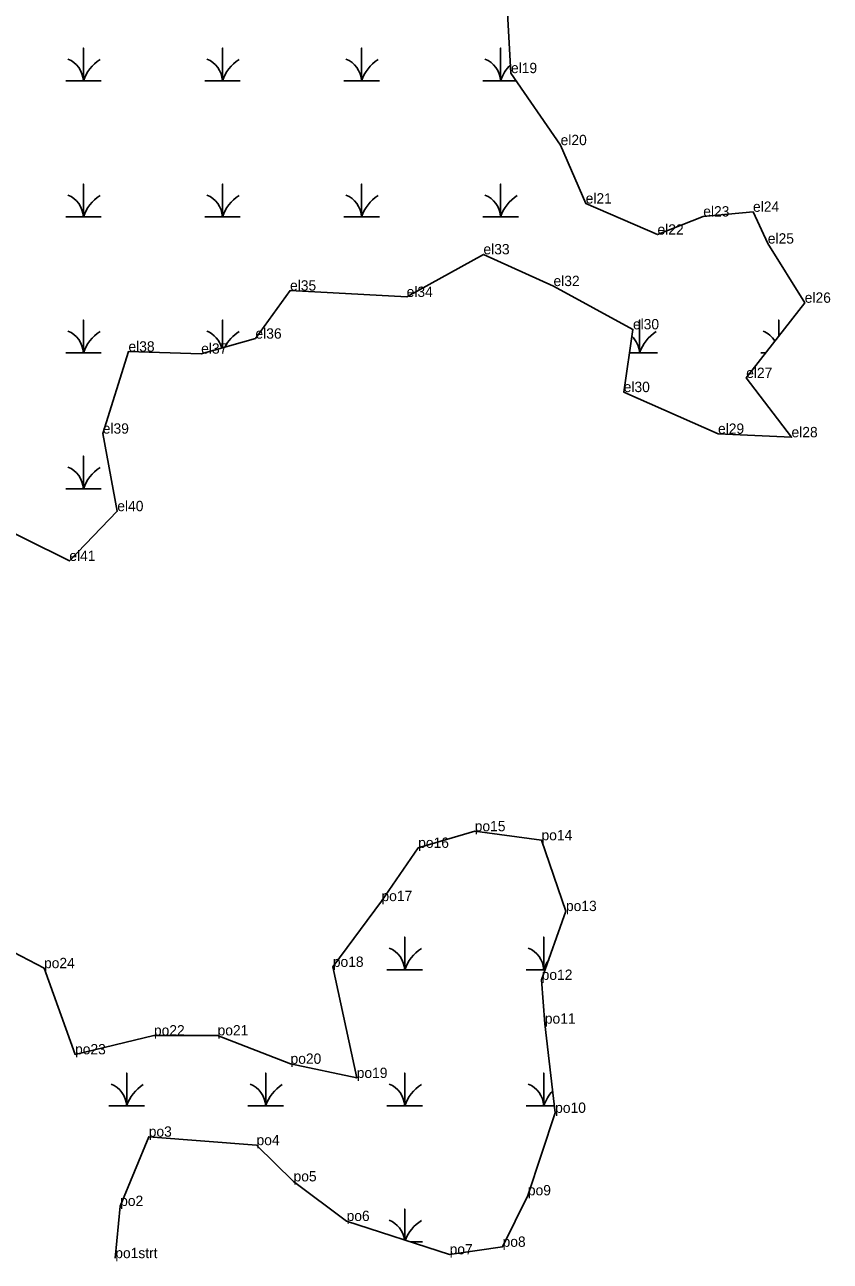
# Model space of a CAD drawing. Extents: x 2072529 to 2268796, y 436423 to 470406.
# Drawn here: x 2244523 to 2244913, y 440253 to 440851 of the extents above; entities that cross this region are included whole.
import ezdxf

# ---------------------------------------------------------------- set-up
doc = ezdxf.new("R2010")
doc.units = 0
for name, color, linetype in [('Exist Environmental Wetland Boundary Cogo Comment', 7, 'Continuous'), ('Exist Environmental Wetland Boundary Cogo Point CELL', 7, 'Continuous'), ('Old_Level_20', 7, 'Continuous')]:
    doc.layers.add(name, color=color, linetype=linetype)

msp = doc.modelspace()

# ---------------------------------------------------------------- linework, layer by layer
at = {"layer": 'Exist Environmental Wetland Boundary Cogo Point CELL'}
for points in [[(2244542.74, 440824.29), (2244551.34, 440824.29), (2244551.34, 440840.08), (2244551.34, 440824.29), (2244559.94, 440824.29)], [(2244609.99, 440824.29), (2244618.59, 440824.29), (2244618.59, 440840.08), (2244618.59, 440824.29), (2244627.19, 440824.29)], [(2244677.24, 440824.29), (2244685.84, 440824.29), (2244685.84, 440840.08), (2244685.84, 440824.29), (2244694.44, 440824.29)], [(2244744.49, 440824.29), (2244753.09, 440824.29), (2244753.09, 440840.08), (2244753.09, 440824.29), (2244760.64, 440824.29)], [(2244542.74, 440758.49), (2244551.34, 440758.49), (2244551.34, 440774.28), (2244551.34, 440758.49), (2244559.94, 440758.49)], [(2244609.99, 440758.49), (2244618.59, 440758.49), (2244618.59, 440774.28), (2244618.59, 440758.49), (2244627.19, 440758.49)], [(2244677.24, 440758.49), (2244685.84, 440758.49), (2244685.84, 440774.28), (2244685.84, 440758.49), (2244694.44, 440758.49)], [(2244744.49, 440758.49), (2244753.09, 440758.49), (2244753.09, 440774.28), (2244753.09, 440758.49), (2244761.69, 440758.49)], [(2244542.74, 440692.69), (2244551.34, 440692.69), (2244551.34, 440708.48), (2244551.34, 440692.69), (2244559.94, 440692.69)], [(2244618.59, 440695.07), (2244618.59, 440708.48), (2244618.59, 440695.07)], [(2244815.43, 440692.69), (2244820.34, 440692.69), (2244820.34, 440708.48), (2244820.34, 440692.69), (2244828.94, 440692.69)], [(2244887.59, 440700.66), (2244887.59, 440708.48), (2244887.59, 440700.66)], [(2244609.99, 440692.69), (2244610.04, 440692.69)], [(2244878.99, 440692.69), (2244881.39, 440692.69)], [(2244542.74, 440626.89), (2244551.34, 440626.89), (2244551.34, 440642.68), (2244551.34, 440626.89), (2244559.94, 440626.89)], [(2244698.14, 440394.22), (2244706.75, 440394.22), (2244706.75, 440410), (2244706.75, 440394.22), (2244715.35, 440394.22)], [(2244765.39, 440394.22), (2244774, 440394.22), (2244774, 440410), (2244774, 440394.22), (2244774.7, 440394.22)], [(2244563.64, 440328.42), (2244572.25, 440328.42), (2244572.25, 440344.2), (2244572.25, 440328.42), (2244580.85, 440328.42)], [(2244630.89, 440328.42), (2244639.5, 440328.42), (2244639.5, 440344.2), (2244639.5, 440328.42), (2244648.1, 440328.42)], [(2244698.14, 440328.42), (2244706.75, 440328.42), (2244706.75, 440344.2), (2244706.75, 440328.42), (2244715.35, 440328.42)], [(2244765.39, 440328.42), (2244774, 440328.42), (2244774, 440344.2), (2244774, 440328.42), (2244779.06, 440328.42)], [(2244706.75, 440263.52), (2244706.75, 440278.4), (2244706.75, 440263.52)], [(2244709.54, 440262.62), (2244715.35, 440262.62)]]:
    msp.add_lwpolyline(points, dxfattribs=at)
for centre, radius, start, end in [((2244539.07, 440823.41), 12.3, 4.14034, 67.53497), ((2244569.58, 440818.23), 19.22, 122.12745, 161.62219), ((2244606.32, 440823.41), 12.3, 4.14034, 67.53497), ((2244636.83, 440818.23), 19.22, 122.12745, 161.62219), ((2244673.57, 440823.41), 12.3, 4.14034, 67.53497), ((2244704.08, 440818.23), 19.22, 122.12745, 161.62219), ((2244740.82, 440823.41), 12.3, 4.14034, 67.53497), ((2244771.33, 440818.23), 19.22, 134.38401, 161.62219), ((2244539.07, 440757.61), 12.3, 4.14034, 67.53497), ((2244569.58, 440752.43), 19.22, 122.12745, 161.62219), ((2244606.32, 440757.61), 12.3, 4.14034, 67.53497), ((2244636.83, 440752.43), 19.22, 122.12745, 161.62219), ((2244673.57, 440757.61), 12.3, 4.14034, 67.53497), ((2244704.08, 440752.43), 19.22, 122.12745, 161.62219), ((2244740.82, 440757.61), 12.3, 4.14034, 67.53497), ((2244771.33, 440752.43), 19.22, 122.12745, 161.62219), ((2244539.07, 440691.81), 12.3, 4.14034, 67.53497), ((2244569.58, 440686.63), 19.22, 122.12745, 161.62219), ((2244606.32, 440691.81), 12.3, 14.87189, 67.53497), ((2244636.83, 440686.63), 19.22, 122.12745, 152.93256), ((2244808.07, 440691.81), 12.3, 4.14034, 46.11255), ((2244838.58, 440686.63), 19.22, 122.12745, 161.62219), ((2244875.32, 440691.81), 12.3, 31.92828, 67.53497), ((2244539.07, 440626.01), 12.3, 4.14034, 67.53497), ((2244569.58, 440620.83), 19.22, 122.12745, 161.62219), ((2244694.48, 440393.33), 12.3, 4.14034, 67.53497), ((2244724.99, 440388.16), 19.22, 122.12745, 161.62219), ((2244761.73, 440393.33), 12.3, 4.14034, 67.53497), ((2244792.24, 440388.16), 19.22, 145.45611, 161.62219), ((2244559.98, 440327.53), 12.3, 4.14034, 67.53497), ((2244590.49, 440322.36), 19.22, 122.12745, 161.62219), ((2244627.23, 440327.53), 12.3, 4.14034, 67.53497), ((2244657.74, 440322.36), 19.22, 122.12745, 161.62219), ((2244694.48, 440327.53), 12.3, 4.14034, 67.53497), ((2244724.99, 440322.36), 19.22, 122.12745, 161.62219), ((2244761.73, 440327.53), 12.3, 4.14034, 67.53497), ((2244792.24, 440322.36), 19.22, 136.73582, 161.62219), ((2244694.48, 440261.73), 12.3, 8.54397, 67.53497), ((2244724.99, 440256.56), 19.22, 122.12745, 159.05368)]:
    msp.add_arc(centre, radius, start, end, dxfattribs=at)
at = {"layer": 'Old_Level_20'}
for p, q in [((2244758.12, 440827.95), (2244758.12, 440827.95)), ((2244782.12, 440793.1), (2244782.12, 440793.1)), ((2244794.24, 440764.86), (2244794.24, 440764.86)), ((2244875.19, 440760.85), (2244875.19, 440760.85)), ((2244851.1, 440758.58), (2244851.1, 440758.58)), ((2244828.99, 440749.82), (2244828.99, 440749.82)), ((2244882.33, 440745.48), (2244882.33, 440745.48)), ((2244744.81, 440740.28), (2244744.81, 440740.28)), ((2244778.69, 440724.93), (2244778.69, 440724.93)), ((2244651.25, 440722.73), (2244651.25, 440722.73)), ((2244707.66, 440719.67), (2244707.66, 440719.67)), ((2244900.19, 440716.85), (2244900.19, 440716.85)), ((2244817.09, 440703.99), (2244817.09, 440703.99)), ((2244634.54, 440699.5), (2244634.54, 440699.5)), ((2244573.1, 440693.22), (2244573.1, 440693.22)), ((2244608.28, 440692.21), (2244608.28, 440692.21)), ((2244871.88, 440680.48), (2244871.88, 440680.48)), ((2244812.63, 440673.64), (2244812.63, 440673.64)), ((2244560.67, 440653.54), (2244560.67, 440653.54)), ((2244858.25, 440653.45), (2244858.25, 440653.45)), ((2244893.8, 440651.79), (2244893.8, 440651.79)), ((2244567.7, 440616.03), (2244567.7, 440616.03)), ((2244544.51, 440591.97), (2244544.51, 440591.97)), ((2244740.58, 440461.19), (2244740.58, 440461.19)), ((2244772.88, 440456.82), (2244772.88, 440456.82)), ((2244713.23, 440453.15), (2244713.23, 440453.15)), ((2244695.46, 440427.39), (2244695.46, 440427.39)), ((2244784.71, 440422.58), (2244784.71, 440422.58)), ((2244532.27, 440394.95), (2244532.27, 440394.95)), ((2244671.94, 440395.57), (2244671.94, 440395.57)), ((2244772.95, 440389.28), (2244772.95, 440389.28)), ((2244774.47, 440368.1), (2244774.47, 440368.1)), ((2244585.43, 440362.39), (2244585.43, 440362.39)), ((2244616.2, 440362.42), (2244616.2, 440362.42)), ((2244547.28, 440353.26), (2244547.28, 440353.26)), ((2244651.49, 440348.68), (2244651.49, 440348.68)), ((2244683.5, 440341.83), (2244683.5, 440341.83)), ((2244779.47, 440324.95), (2244779.47, 440324.95)), ((2244582.91, 440313.41), (2244582.91, 440313.41)), ((2244635.04, 440309.33), (2244635.04, 440309.33)), ((2244652.95, 440291.8), (2244652.95, 440291.8)), ((2244766.28, 440285.05), (2244766.28, 440285.05)), ((2244569.08, 440279.9), (2244569.08, 440279.9)), ((2244678.61, 440272.64), (2244678.61, 440272.64)), ((2244754.05, 440260.15), (2244754.05, 440260.15)), ((2244566.73, 440254.67), (2244566.73, 440254.67)), ((2244728.44, 440256.49), (2244728.44, 440256.49))]:
    msp.add_line(p, q, dxfattribs=at)
for points in [[(2244500.87, 440613.62), (2244544.51, 440591.97), (2244567.7, 440616.03), (2244560.67, 440653.54), (2244573.1, 440693.22), (2244608.28, 440692.21), (2244634.54, 440699.5), (2244651.25, 440722.73), (2244707.66, 440719.67), (2244744.81, 440740.28), (2244778.69, 440724.93), (2244817.09, 440703.99), (2244812.63, 440673.64), (2244858.25, 440653.45), (2244893.8, 440651.79), (2244871.88, 440680.48), (2244900.19, 440716.85), (2244882.33, 440745.48), (2244875.19, 440760.85), (2244851.1, 440758.58), (2244828.99, 440749.82), (2244794.24, 440764.86), (2244782.12, 440793.1), (2244758.12, 440827.95), (2244756.06, 440862.97)], [(2244487.69, 440418.22), (2244532.27, 440394.95), (2244547.28, 440353.26), (2244585.43, 440362.39), (2244616.2, 440362.42), (2244651.49, 440348.68), (2244683.5, 440341.83), (2244671.94, 440395.57), (2244695.46, 440427.39), (2244713.23, 440453.15), (2244740.58, 440461.19), (2244772.88, 440456.82), (2244784.71, 440422.58), (2244772.95, 440389.28), (2244774.47, 440368.1), (2244779.47, 440324.95), (2244766.28, 440285.05), (2244754.05, 440260.15), (2244728.44, 440256.49), (2244678.61, 440272.64), (2244652.95, 440291.8), (2244635.04, 440309.33), (2244582.91, 440313.41), (2244569.08, 440279.9), (2244566.73, 440254.67)]]:
    msp.add_lwpolyline(points, dxfattribs=at)

# ---------------------------------------------------------------- texts
at = {"layer": 'Exist Environmental Wetland Boundary Cogo Comment'}
for s, p in [('el19', (2244758.12, 440827.95)), ('el20', (2244782.12, 440793.1)), ('el21', (2244794.24, 440764.86)), ('el24', (2244875.19, 440760.85)), ('el23', (2244851.1, 440758.58)), ('el22', (2244828.99, 440749.82)), ('el25', (2244882.33, 440745.48)), ('el33', (2244744.81, 440740.28)), ('el32', (2244778.69, 440724.93)), ('el35', (2244651.25, 440722.73)), ('el34', (2244707.66, 440719.67)), ('el26', (2244900.19, 440716.85)), ('el30', (2244817.09, 440703.99)), ('el36', (2244634.54, 440699.5)), ('el38', (2244573.1, 440693.22)), ('el37', (2244608.28, 440692.21)), ('el27', (2244871.88, 440680.48)), ('el30', (2244812.63, 440673.64)), ('el39', (2244560.67, 440653.54)), ('el29', (2244858.25, 440653.45)), ('el28', (2244893.8, 440651.79)), ('el40', (2244567.7, 440616.03)), ('el41', (2244544.51, 440591.97)), ('po15', (2244740.58, 440461.19)), ('po14', (2244772.88, 440456.82)), ('po16', (2244713.23, 440453.15)), ('po17', (2244695.46, 440427.39)), ('po13', (2244784.71, 440422.58)), ('po24', (2244532.27, 440394.95)), ('po18', (2244671.94, 440395.57)), ('po12', (2244772.95, 440389.28)), ('po11', (2244774.47, 440368.1)), ('po22', (2244585.43, 440362.39)), ('po21', (2244616.2, 440362.42)), ('po23', (2244547.28, 440353.26)), ('po20', (2244651.49, 440348.68)), ('po19', (2244683.5, 440341.83)), ('po10', (2244779.47, 440324.95)), ('po3', (2244582.91, 440313.41)), ('po4', (2244635.04, 440309.33)), ('po5', (2244652.95, 440291.8)), ('po9', (2244766.28, 440285.05)), ('po2', (2244569.08, 440279.9)), ('po6', (2244678.61, 440272.64)), ('po8', (2244754.05, 440260.15)), ('po1strt', (2244566.73, 440254.67)), ('po7', (2244728.44, 440256.49))]:
    msp.add_text(s, height=5, dxfattribs=at).set_placement(p)

doc.saveas('drawing.dxf')
